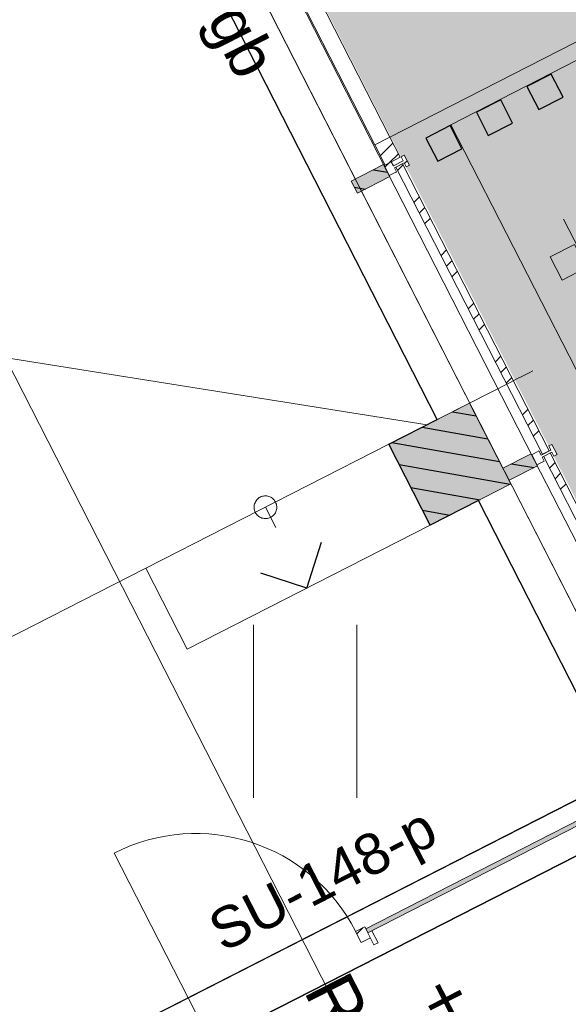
# Model space of a CAD drawing. Header units: metres. Extents: x 538891 to 1080079, y 6588829 to 13178720.
# Tile 461 of 656: x 539919.37 to 539921.79, y 6589180.17 to 6589184.51. Entities that reach past the tile are written whole.
import ezdxf

# ---------------------------------------------------------------- set-up
doc = ezdxf.new("R2010")
doc.units = ezdxf.units.M
doc.header["$LTSCALE"] = 0.4
doc.header["$PDMODE"] = 1
doc.header["$PDSIZE"] = -2
for name, pattern in [('Break', [247.074652, 0.13, -246.814652, 0.13]), ('DASHED', [52.916667, 26.458333, -26.458333]), ('Hidden Line', [48.902778, 35.277778, -13.625]), ('Triple Dashed', [92.604163, 66.145831, -26.458332])]:
    doc.linetypes.add(name, pattern=pattern)
for name, color, linetype in [('AR', 7, 'Continuous'), ('GEO', 7, 'Continuous'), ('KINO_GRID', 7, 'Continuous'), ('KINO_PINNAKATTED 2', 7, 'Continuous')]:
    doc.layers.add(name, color=color, linetype=linetype)
doc.styles.add('Arial', font='arial.ttf')
pattern_1 = [(45, (0, 0), (-0.176776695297, 0.176776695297), []), (45, (-0.03536, 0.03536), (-0.176776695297, 0.176776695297), []), (45, (-0.0707, 0.0707), (-0.176776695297, 0.176776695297), [])]
pattern_2 = [(-10, (42.05, 28.59), (0.015628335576, 0.0886326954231), [])]

# ---------------------------------------------------------------- blocks, each defined once
blk = doc.blocks.new('HEIN')
at = {"color": 7, "linetype": 'Continuous', "lineweight": 9}
for p, q in [((-0.4551, 0.7611), (-0.4551, -0.7611)), ((0.4551, 0.7611), (0.4551, -0.7611))]:
    blk.add_line(p, q, dxfattribs=at)

msp = doc.modelspace()

# ---------------------------------------------------------------- hatches: boundary and pattern name
at = {"layer": 'AR', "linetype": 'Continuous', "lineweight": 25, "true_color": 0x848484}
h = msp.add_hatch(dxfattribs=at)
h.set_pattern_fill('WOOD_0001', color=252, style=0, pattern_type=2)
h.set_pattern_definition(pattern_2)
h.paths.add_polyline_path([(539921.5369, 6589182.4618), (539921.3551, 6589182.818), (539920.9988, 6589182.6362), (539921.1807, 6589182.2799)])
at = {"layer": 'AR', "linetype": 'Continuous', "lineweight": 9, "true_color": 0xe2f3f5}
h = msp.add_hatch(dxfattribs=at)
h.set_pattern_fill('ALUMINUM_0001', style=0, pattern_type=2)
h.set_pattern_definition(pattern_1)
h.paths.add_polyline_path([(539921.7101, 6589182.5986), (539921.6807, 6589182.5836), (539922.3103, 6589181.3502), (539922.3397, 6589181.3652)])
at = {"layer": 'KINO_PINNAKATTED 2', "linetype": 'Continuous', "lineweight": 0, "true_color": 0xd4dae2}
h = msp.add_hatch(color=254, dxfattribs=at)
h.paths.add_polyline_path([(539933.6085, 6589273.0071), (539931.0081, 6589278.1018), (539927.9129, 6589276.522), (539930.5133, 6589271.4273), (539895.4868, 6589253.5497), (539896.7416, 6589251.0914), (539898.6753, 6589252.0784), (539898.7326, 6589251.9662), (539903.1673, 6589254.2296), (539906.2625, 6589255.8094), (539909.5358, 6589257.4801), (539912.6309, 6589259.0599), (539925.4569, 6589265.6063), (539924.7949, 6589266.9031), (539927.8901, 6589268.4829), (539928.552, 6589267.186), (539931.7131, 6589268.7994), (539935.6018, 6589261.1806), (539938.8092, 6589262.8176), (539934.8632, 6589270.5488), (539947.6891, 6589277.0952), (539960.7365, 6589251.5324), (539947.9104, 6589244.9861), (539948.515, 6589243.8015), (539945.3058, 6589242.1635), (539945.2114, 6589242.3486), (539938.2711, 6589238.8062), (539938.2748, 6589238.799), (539938.5331, 6589238.9309), (539938.5558, 6589238.8863), (539938.5349, 6589238.8756), (539939.146, 6589237.6784), (539939.1669, 6589237.689), (539939.1786, 6589237.6661), (539942.0107, 6589239.1124), (539943.9742, 6589235.2655), (539941.124, 6589233.8107), (539941.8019, 6589232.4748), (539927.0487, 6589224.9475), (539927.1537, 6589224.7418), (539929.5283, 6589225.9538), (539930.126, 6589224.7828), (539927.7514, 6589223.5708), (539929.097, 6589220.9344), (539931.4716, 6589222.1464), (539933.3764, 6589218.4144), (539931.0018, 6589217.2024), (539929.7471, 6589219.6605), (539934.9444, 6589209.4775), (539937.3192, 6589210.6896), (539937.927, 6589209.4987), (539935.5522, 6589208.2866), (539937.9591, 6589203.5709), (539925.4216, 6589197.1605), (539925.4244, 6589197.1552), (539925.3887, 6589197.137), (539925.4224, 6589197.0711), (539924.4537, 6589196.5767), (539925.2563, 6589195.0041), (539922.1612, 6589193.4244), (539921.3586, 6589194.9969), (539918.0853, 6589193.3262), (539918.8879, 6589191.7537), (539917.4265, 6589191.0078), (539921.9771, 6589182.092), (539923.4385, 6589182.8379), (539936.1754, 6589189.3388), (539932.925, 6589195.7072), (539945.6618, 6589202.2082), (539943.107, 6589207.2138), (539941.5148, 6589206.4012), (539939.5191, 6589210.3113), (539941.1112, 6589211.1239), (539934.6104, 6589223.8607), (539950.6205, 6589232.0323), (539953.2222, 6589226.935), (539960.5209, 6589230.6632), (539960.4879, 6589230.5344), (539962.3055, 6589231.462), (539962.3387, 6589231.5913), (539967.5488, 6589234.2532), (539968.8955, 6589231.6147), (539965.7113, 6589229.9895), (539968.2662, 6589224.9838), (539971.4504, 6589226.609), (539963.9689, 6589241.2671), (539965.609, 6589247.7099), (539964.884, 6589247.3398), (539964.2792, 6589248.5243), (539966.0337, 6589249.4199), (539967.9882, 6589257.2906), (539966.2762, 6589256.4168), (539967.1048, 6589254.783), (539962.2394, 6589252.2997), (539948.5421, 6589279.136), (539964.257, 6589287.1569), (539962.3675, 6589287.6857), (539947.934, 6589280.3273), (539941.869, 6589292.2102), (539939.7602, 6589292.6298), (539946.4344, 6589279.5534), (539941.2506, 6589276.9076), (539934.7494, 6589289.6443), (539933.8942, 6589289.2078), (539933.5286, 6589287.5279), (539934.1697, 6589287.8552), (539940.066, 6589276.303)])
h.paths.add_polyline_path([(539963.3574, 6589238.5332), (539961.3578, 6589237.5126), (539962.0534, 6589236.1499), (539964.053, 6589237.1705)], flags=16)
h.paths.add_polyline_path([(539957.5501, 6589233.9635), (539956.9454, 6589235.1483), (539953.8502, 6589233.5685), (539954.4549, 6589232.3837)], flags=16)
h.paths.add_polyline_path([(539936.4944, 6589228.0333), (539935.8967, 6589229.2043), (539932.8016, 6589227.6245), (539933.3993, 6589226.4535)], flags=16)
h.paths.add_polyline_path([(539929.8303, 6589194.1271), (539923.3728, 6589190.8311), (539924.0683, 6589189.4684), (539930.5258, 6589192.7643)], flags=16)
h.paths.add_polyline_path([(539964.1454, 6589248.5683), (539964.8411, 6589247.2055)], flags=16)
h.paths.add_polyline_path([(539950.5107, 6589239.8914), (539953.784, 6589241.5621), (539953.0885, 6589242.9249), (539949.8152, 6589241.2542)], flags=16)
h.paths.add_polyline_path([(539959.4569, 6589246.1753), (539957.4556, 6589245.1538), (539958.1546, 6589243.7928), (539960.1525, 6589244.8126)], flags=16)

# ---------------------------------------------------------------- linework, layer by layer
at = {"layer": 'AR', "color": 7, "linetype": 'Continuous', "lineweight": 9}
for p, q in [((539921.8247, 6589184.3264), (539921.2726, 6589184.0443)), ((539920.8335, 6589183.796), (539920.8607, 6589183.7425)), ((539921.6167, 6589182.9516), (539921.5882, 6589182.937)), ((539921.6167, 6589182.9516), (539921.5882, 6589182.937)), ((539921.6167, 6589182.9516), (539921.5882, 6589182.937)), ((539921.6167, 6589182.9516), (539921.5882, 6589182.937)), ((539921.6328, 6589182.9598), (539921.6167, 6589182.9516)), ((539921.6328, 6589182.9598), (539921.6167, 6589182.9516)), ((539921.6328, 6589182.9598), (539921.6167, 6589182.9516)), ((539921.6328, 6589182.9598), (539921.6167, 6589182.9516)), ((539921.533, 6589182.9089), (539921.3549, 6589182.8179)), ((539921.533, 6589182.9089), (539921.3549, 6589182.8179)), ((539921.533, 6589182.9089), (539921.3549, 6589182.8179)), ((539921.533, 6589182.9089), (539921.3549, 6589182.8179)), ((539921.5597, 6589182.9225), (539921.533, 6589182.9089)), ((539921.5597, 6589182.9225), (539921.533, 6589182.9089)), ((539921.5597, 6589182.9225), (539921.533, 6589182.9089)), ((539921.5597, 6589182.9225), (539921.533, 6589182.9089)), ((539921.5882, 6589182.937), (539921.5597, 6589182.9225)), ((539921.5882, 6589182.937), (539921.5597, 6589182.9225)), ((539921.5882, 6589182.937), (539921.5597, 6589182.9225)), ((539921.5882, 6589182.937), (539921.5597, 6589182.9225)), ((539921.3549, 6589182.8179), (539921.2124, 6589182.7452)), ((539921.3549, 6589182.8179), (539921.2124, 6589182.7452)), ((539921.3549, 6589182.8179), (539921.2124, 6589182.7452)), ((539921.3549, 6589182.8179), (539921.2124, 6589182.7452)), ((539921.1839, 6589182.7306), (539921.1678, 6589182.7225)), ((539921.1839, 6589182.7306), (539921.1678, 6589182.7225)), ((539921.2124, 6589182.7452), (539921.1839, 6589182.7306)), ((539921.2124, 6589182.7452), (539921.1839, 6589182.7306)), ((539921.5014, 6589182.5314), (539921.5287, 6589182.478)), ((539920.1493, 6589180.1317), (539919.7902, 6589180.8353))]:
    msp.add_line(p, q, dxfattribs=at)
at = {"layer": 'AR', "color": 251, "linetype": 'Break', "lineweight": 9, "true_color": 0x6a6a6a}
msp.add_line((539920.456, 6589182.3591), (539920.6378, 6589182.0028), dxfattribs=at)
at = {"layer": 'AR', "color": 8, "linetype": 'Continuous', "lineweight": 25, "true_color": 0x808080}
for q in [(539920.7032, 6589182.2046), (539920.436, 6589182.0683)]:
    msp.add_line((539920.6378, 6589182.0028), q, dxfattribs=at)
at = {"layer": 'AR', "color": 41, "linetype": 'Continuous', "lineweight": 25, "true_color": 0xecd9a6, "flags": 128}
for points in [[(539914.5975, 6589177.3813), (539922.0172, 6589181.1683), (539921.3942, 6589182.3889), (539921.1807, 6589182.2799), (539920.9988, 6589182.6362), (539921.2124, 6589182.7452), (539918.7711, 6589187.5282), (539918.5576, 6589187.4192), (539918.3757, 6589187.7755), (539918.5893, 6589187.8845), (539916.048, 6589192.8634), (539912.7248, 6589199.3744), (539905.2964, 6589195.5829), (539913.9661, 6589178.5976), (539913.9747, 6589178.602)], [(539921.0351, 6589178.2311), (539923.0036, 6589179.2358), (539922.1176, 6589180.9715), (539920.1491, 6589179.9671)]]:
    msp.add_lwpolyline(points, close=True, dxfattribs=at)
at = {"layer": 'AR', "color": 7, "linetype": 'Continuous', "lineweight": 9, "flags": 128}
for points in [[(539914.5975, 6589177.3813), (539922.0172, 6589181.1683), (539921.3942, 6589182.3889), (539921.1807, 6589182.2799), (539920.9988, 6589182.6362), (539921.2124, 6589182.7452), (539918.7711, 6589187.5282), (539918.5576, 6589187.4192), (539918.3757, 6589187.7755), (539918.5893, 6589187.8845), (539916.048, 6589192.8634), (539912.7248, 6589199.3744), (539905.2964, 6589195.5829), (539913.9661, 6589178.5976), (539913.9747, 6589178.602)], [(539921.5369, 6589182.4618), (539921.3551, 6589182.818), (539920.9988, 6589182.6362), (539921.1807, 6589182.2799)], [(539921.1807, 6589182.2799), (539920.9988, 6589182.6362), (539919.93, 6589182.0907), (539920.1118, 6589181.7344)], [(539921.7101, 6589182.5986), (539921.6807, 6589182.5836), (539922.3103, 6589181.3502), (539922.3397, 6589181.3652)], [(539922.0176, 6589181.1674), (539921.3942, 6589182.3889), (539920.1118, 6589181.7344), (539919.93, 6589182.0907), (539916.0241, 6589180.0971), (539916.2059, 6589179.7408), (539913.8411, 6589178.5338), (539914.4646, 6589177.3123), (539916.6334, 6589178.4193), (539916.633, 6589178.4202), (539916.8289, 6589178.5202), (539916.8294, 6589178.5193), (539919.8533, 6589180.0627), (539919.8531, 6589180.0631), (539920.0491, 6589180.1631), (539920.0492, 6589180.1628)], [(539922.0377, 6589181.0843), (539922.0467, 6589181.0665), (539920.8978, 6589180.48), (539920.8887, 6589180.4978)], [(539923.0035, 6589179.2358), (539922.117, 6589180.9727), (539920.1486, 6589179.9681), (539921.0351, 6589178.2311)], [(539921.0351, 6589178.2311), (539923.0036, 6589179.2358), (539922.1176, 6589180.9715), (539920.1491, 6589179.9671)]]:
    msp.add_lwpolyline(points, close=True, dxfattribs=at)
at = {"layer": 'AR', "color": 250, "linetype": 'Continuous', "lineweight": 9, "true_color": 0x333333, "flags": 128}
msp.add_lwpolyline([(539916.9566, 6589191.4353), (539922.1482, 6589181.2636), (539922.0057, 6589181.1908), (539925.5829, 6589174.1823), (539925.5472, 6589174.1641), (539926.9117, 6589171.4925), (539909.979, 6589162.85)], dxfattribs=at)
msp.add_lwpolyline([(539916.9566, 6589191.4353), (539922.1482, 6589181.2636), (539922.0057, 6589181.1908), (539925.5829, 6589174.1823), (539925.5472, 6589174.1641), (539926.9117, 6589171.4925), (539909.979, 6589162.85)], dxfattribs=at)
msp.add_lwpolyline([(539916.9566, 6589191.4353), (539922.1482, 6589181.2636), (539922.0057, 6589181.1908), (539925.5829, 6589174.1823), (539925.5472, 6589174.1641), (539926.9117, 6589171.4925), (539909.979, 6589162.85)], dxfattribs=at)
msp.add_lwpolyline([(539916.9566, 6589191.4353), (539922.1482, 6589181.2636), (539922.0057, 6589181.1908), (539925.5829, 6589174.1823), (539925.5472, 6589174.1641), (539926.9117, 6589171.4925), (539909.979, 6589162.85)], dxfattribs=at)
msp.add_lwpolyline([(539916.9566, 6589191.4353), (539922.1482, 6589181.2636), (539922.0057, 6589181.1908), (539925.5829, 6589174.1823), (539925.5472, 6589174.1641), (539926.9117, 6589171.4925), (539909.979, 6589162.85)], dxfattribs=at)
msp.add_lwpolyline([(539916.9566, 6589191.4353), (539922.1482, 6589181.2636), (539922.0057, 6589181.1908), (539925.5829, 6589174.1823), (539925.5472, 6589174.1641), (539926.9117, 6589171.4925), (539909.979, 6589162.85)], dxfattribs=at)
at = {"layer": 'AR', "color": 8, "linetype": 'Continuous', "lineweight": 25, "true_color": 0x808080, "flags": 128}
for points in [[(539921.7145, 6589184.2673), (539921.6076, 6589184.2128), (539921.6599, 6589184.1104), (539921.7668, 6589184.1649)], [(539921.4919, 6589184.1537), (539921.385, 6589184.0992), (539921.4372, 6589183.9967), (539921.5441, 6589184.0513)], [(539921.2692, 6589184.0401), (539921.1623, 6589183.9855), (539921.2146, 6589183.8831), (539921.3215, 6589183.9376)]]:
    msp.add_lwpolyline(points, close=True, dxfattribs=at)
at = {"layer": 'AR', "color": 7, "linetype": 'Hidden Line', "lineweight": 9, "flags": 128}
msp.add_lwpolyline([(539921.7101, 6589183.4623), (539921.817, 6589183.5169), (539921.8692, 6589183.4144), (539921.7623, 6589183.3599)], close=True, dxfattribs=at)
at = {"layer": 'AR', "color": 251, "linetype": 'Continuous', "lineweight": 9, "true_color": 0x6a6a6a, "flags": 128}
msp.add_lwpolyline([(539920.4332, 6589182.4036), (539920.4377, 6589182.4056), (539920.4424, 6589182.4072), (539920.4472, 6589182.4083), (539920.452, 6589182.4089), (539920.4569, 6589182.4091), (539920.4618, 6589182.4087), (539920.4667, 6589182.4079), (539920.4714, 6589182.4066), (539920.476, 6589182.4049), (539920.4804, 6589182.4027), (539920.4845, 6589182.4001), (539920.4884, 6589182.3971), (539920.492, 6589182.3937), (539920.4952, 6589182.3901), (539920.4981, 6589182.3861), (539920.5005, 6589182.3818), (539920.5025, 6589182.3773), (539920.5041, 6589182.3727), (539920.5052, 6589182.3679), (539920.5058, 6589182.363), (539920.506, 6589182.3581), (539920.5056, 6589182.3532), (539920.5048, 6589182.3484), (539920.5035, 6589182.3437), (539920.5018, 6589182.3391), (539920.4996, 6589182.3347), (539920.497, 6589182.3305), (539920.494, 6589182.3266), (539920.4907, 6589182.3231), (539920.487, 6589182.3198), (539920.483, 6589182.317), (539920.4787, 6589182.3145), (539920.4742, 6589182.3125), (539920.4696, 6589182.311), (539920.4648, 6589182.3099), (539920.4599, 6589182.3092), (539920.455, 6589182.3091), (539920.4501, 6589182.3094), (539920.4453, 6589182.3102), (539920.4406, 6589182.3115), (539920.436, 6589182.3132), (539920.4316, 6589182.3154), (539920.4274, 6589182.318), (539920.4235, 6589182.321), (539920.42, 6589182.3244), (539920.4167, 6589182.3281), (539920.4139, 6589182.3321), (539920.4114, 6589182.3363), (539920.4094, 6589182.3408), (539920.4079, 6589182.3455), (539920.4068, 6589182.3502), (539920.4061, 6589182.3551), (539920.406, 6589182.36), (539920.4063, 6589182.3649), (539920.4071, 6589182.3698), (539920.4084, 6589182.3745), (539920.4102, 6589182.3791), (539920.4123, 6589182.3835), (539920.4149, 6589182.3876), (539920.4179, 6589182.3915), (539920.4213, 6589182.3951), (539920.425, 6589182.3983), (539920.429, 6589182.4012)], close=True, dxfattribs=at)
at = {"layer": 'AR', "color": 7, "linetype": 'Continuous', "lineweight": 9}
msp.add_arc((539920.1493, 6589180.1317), 0.79, 27.0405, 117.0405, dxfattribs=at)
at = {"layer": 'AR', "color": 9, "linetype": 'Continuous', "true_color": 0xc0c0c0}
for points in [[(539921.7145, 6589184.2673), (539921.6076, 6589184.2128), (539921.7668, 6589184.1649), (539921.6599, 6589184.1104)], [(539921.4919, 6589184.1537), (539921.385, 6589184.0992), (539921.5441, 6589184.0513), (539921.4372, 6589183.9967)], [(539921.2692, 6589184.0401), (539921.1623, 6589183.9855), (539921.3215, 6589183.9376), (539921.2146, 6589183.8831)]]:
    msp.add_solid(points, dxfattribs=at)
at = {"layer": 'AR', "color": 254, "linetype": 'Continuous', "true_color": 0xcccccc}
msp.add_solid([(539921.5369, 6589182.4618), (539921.3551, 6589182.818), (539921.1807, 6589182.2799), (539920.9988, 6589182.6362)], dxfattribs=at)
at = {"layer": 'AR', "color": 7, "linetype": 'Continuous', "true_color": 0xe2f3f5}
msp.add_solid([(539922.0377, 6589181.0843), (539920.8887, 6589180.4978), (539922.0467, 6589181.0665), (539920.8978, 6589180.48)], dxfattribs=at)
at = {"layer": 'KINO_GRID', "color": 254, "linetype": 'Continuous', "true_color": 0xe6e6e6}
for points in [[(539933.8191, 6589170.3636), (539933.9082, 6589170.4091), (539921.2695, 6589194.9514), (539921.3586, 6589194.9969)], [(539921.327, 6589183.3657), (539921.3725, 6589183.2766), (539922.7884, 6589184.1116), (539922.8339, 6589184.0225)]]:
    msp.add_solid(points, dxfattribs=at)

# ---------------------------------------------------------------- block references
at = {"layer": 'GEO', "color": 8, "true_color": 0x7d7d7d, "xscale": 0.5, "yscale": 0.5, "zscale": 0.5}
msp.add_blockref('HEIN', (539920.631, 6589181.46), dxfattribs=at)

# ---------------------------------------------------------------- texts
at = {"layer": 'AR', "color": 7, "char_height": 0.22, "attachment_point": 1, "rotation": 297.0398, "line_spacing_factor": 1.004016, "style": 'Arial'}
for s, insert in [('Raamatukogu', (539920.818, 6589180.3287)), ('+ Mediateek', (539921.3081, 6589180.319))]:
    msp.add_mtext(s, dxfattribs=dict(at, insert=insert))

# ---------------------------------------------------------------- next in the draw order: wipeouts: each hides what was drawn before it
at = {"color": 255, "linetype": 'Continuous', "lineweight": 5}
for points in [[(539919.8175, 6589186.3144), (539919.7507, 6589186.2803), (539920.9372, 6589183.9556), (539921.004, 6589183.9897)], [(539920.893, 6589180.5113), (539920.853, 6589180.4908), (539920.878, 6589180.4418), (539920.918, 6589180.4623)]]:
    msp.add_wipeout(points, dxfattribs=at).dxf.layer = 'AR'

# ---------------------------------------------------------------- next in the draw order: hatches: boundary and pattern name
at = {"layer": 'AR', "linetype": 'Continuous', "lineweight": 25, "true_color": 0x848484}
h = msp.add_hatch(dxfattribs=at)
h.set_pattern_fill('ALUMINUM_0001_1', color=252, style=0, pattern_type=2)
h.set_pattern_definition(pattern_1)
h.paths.add_polyline_path([(539920.893, 6589180.5113), (539920.853, 6589180.4908), (539920.878, 6589180.4418), (539920.918, 6589180.4623)])

# ---------------------------------------------------------------- next in the draw order: linework, layer by layer
at = {"layer": 'AR', "color": 7, "linetype": 'Continuous', "lineweight": 9}
for p, q in [((539921.004, 6589183.9897), (539919.8175, 6589186.3144)), ((539919.7507, 6589186.2803), (539920.9372, 6589183.9556)), ((539921.004, 6589183.9897), (539922.1664, 6589184.583))]:
    msp.add_line(p, q, dxfattribs=at)
at = {"layer": 'AR', "color": 7, "linetype": 'Continuous', "lineweight": 9, "flags": 128}
msp.add_lwpolyline([(539920.893, 6589180.5113), (539920.853, 6589180.4908), (539920.878, 6589180.4418), (539920.918, 6589180.4623)], close=True, dxfattribs=at)

# ---------------------------------------------------------------- next in the draw order: texts
at = {"layer": 'AR', "color": 7, "insert": (539920.2828, 6589184.2036), "char_height": 0.2, "attachment_point": 9, "rotation": 297.0398, "line_spacing_factor": 1.004016, "style": 'Arial'}
msp.add_mtext('VU-301-p-gb', dxfattribs=at)

# ---------------------------------------------------------------- next in the draw order: wipeouts: each hides what was drawn before it
at = {"color": 255, "linetype": 'Continuous', "lineweight": 5}
for points in [[(539921.0495, 6589183.9006), (539921.004, 6589183.9897), (539920.9372, 6589183.9556), (539920.9827, 6589183.8665)], [(539920.9067, 6589180.4845), (539920.9339, 6589180.4311), (539920.9518, 6589180.4402), (539920.9245, 6589180.4936)]]:
    msp.add_wipeout(points, dxfattribs=at).dxf.layer = 'AR'

# ---------------------------------------------------------------- next in the draw order: hatches: boundary and pattern name
at = {"layer": 'AR', "linetype": 'Continuous', "lineweight": 25, "true_color": 0x848484}
h = msp.add_hatch(dxfattribs=at)
h.set_pattern_fill('ALUMINUM_0001_1', color=252, style=0, pattern_type=2)
h.set_pattern_definition(pattern_1)
h.paths.add_polyline_path([(539921.0495, 6589183.9006), (539921.004, 6589183.9897), (539920.9372, 6589183.9556), (539920.9827, 6589183.8665)])
at = {"layer": 'AR', "linetype": 'Continuous', "lineweight": 9, "true_color": 0xe2f3f5}
h = msp.add_hatch(dxfattribs=at)
h.set_pattern_fill('ALUMINUM_0001', style=0, pattern_type=2)
h.set_pattern_definition(pattern_1)
h.paths.add_polyline_path([(539921.06, 6589183.8723), (539921.0306, 6589183.8573), (539921.6762, 6589182.5925), (539921.7056, 6589182.6075)])
at = {"layer": 'AR', "linetype": 'Continuous', "lineweight": 25, "true_color": 0x848484}
h = msp.add_hatch(dxfattribs=at)
h.set_pattern_fill('ALUMINUM_0001_1', color=252, style=0, pattern_type=2)
h.set_pattern_definition(pattern_1)
h.paths.add_polyline_path([(539920.9067, 6589180.4845), (539920.9339, 6589180.4311), (539920.9518, 6589180.4402), (539920.9245, 6589180.4936)])

# ---------------------------------------------------------------- next in the draw order: linework, layer by layer
at = {"layer": 'AR', "color": 7, "linetype": 'Continuous', "lineweight": 9}
for p, q in [((539920.9067, 6589180.4845), (539920.9245, 6589180.4936)), ((539920.9067, 6589180.4845), (539920.9339, 6589180.4311)), ((539920.9245, 6589180.4936), (539920.9518, 6589180.4402)), ((539920.9339, 6589180.4311), (539920.9518, 6589180.4402))]:
    msp.add_line(p, q, dxfattribs=at)
at = {"layer": 'AR', "color": 7, "linetype": 'Continuous', "lineweight": 9, "flags": 128}
for points in [[(539921.0495, 6589183.9006), (539921.004, 6589183.9897), (539920.9372, 6589183.9556), (539920.9827, 6589183.8665)], [(539921.06, 6589183.8723), (539921.0306, 6589183.8573), (539921.6762, 6589182.5925), (539921.7056, 6589182.6075)]]:
    msp.add_lwpolyline(points, close=True, dxfattribs=at)

# ---------------------------------------------------------------- next in the draw order: texts
at = {"layer": 'AR', "color": 7, "insert": (539920.2402, 6589180.4528), "char_height": 0.18, "attachment_point": 4, "rotation": 27.0398, "line_spacing_factor": 1.004016, "style": 'Arial'}
msp.add_mtext('SU-148-p', dxfattribs=at)

# ---------------------------------------------------------------- next in the draw order: wipeouts: each hides what was drawn before it
at = {"color": 255, "linetype": 'Continuous', "lineweight": 5}
for points in [[(539921.024, 6589183.8539), (539921.0667, 6589183.8757), (539921.0758, 6589183.8579), (539921.0901, 6589183.8652), (539921.0673, 6589183.9097), (539921.0531, 6589183.9025), (539921.0622, 6589183.8846), (539921.0194, 6589183.8628), (539921.0103, 6589183.8806), (539920.9783, 6589183.8643), (539921.001, 6589183.8197), (539921.033, 6589183.8361)], [(539921.674, 6589182.5802), (539921.7168, 6589182.602), (539921.7259, 6589182.5842), (539921.7401, 6589182.5915), (539921.7174, 6589182.636), (539921.7032, 6589182.6288), (539921.7123, 6589182.6109), (539921.6695, 6589182.5891), (539921.6604, 6589182.6069), (539921.6283, 6589182.5906), (539921.6511, 6589182.546), (539921.6831, 6589182.5624)]]:
    msp.add_wipeout(points, dxfattribs=at).dxf.layer = 'AR'

# ---------------------------------------------------------------- next in the draw order: hatches: boundary and pattern name
at = {"layer": 'AR', "linetype": 'Continuous', "lineweight": 25, "true_color": 0x848484}
h = msp.add_hatch(dxfattribs=at)
h.set_pattern_fill('ALUMINUM_0001_1', color=252, style=0, pattern_type=2)
h.set_pattern_definition(pattern_1)
h.paths.add_polyline_path([(539921.024, 6589183.8539), (539921.0667, 6589183.8757), (539921.0758, 6589183.8579), (539921.0901, 6589183.8652), (539921.0673, 6589183.9097), (539921.0531, 6589183.9025), (539921.0622, 6589183.8846), (539921.0194, 6589183.8628), (539921.0103, 6589183.8806), (539920.9783, 6589183.8643), (539921.001, 6589183.8197), (539921.033, 6589183.8361)])
h = msp.add_hatch(dxfattribs=at)
h.set_pattern_fill('WOOD_0001', color=252, style=0, pattern_type=2)
h.set_pattern_definition(pattern_2)
h.paths.add_polyline_path([(539920.8335, 6589183.796), (539920.8607, 6589183.7425), (539921.0033, 6589183.8153), (539920.976, 6589183.8687)])
h = msp.add_hatch(dxfattribs=at)
h.set_pattern_fill('WOOD_0001', color=252, style=0, pattern_type=2)
h.set_pattern_definition(pattern_2)
h.paths.add_polyline_path([(539921.6261, 6589182.595), (539921.5014, 6589182.5314), (539921.5287, 6589182.478), (539921.6533, 6589182.5416)])
h = msp.add_hatch(dxfattribs=at)
h.set_pattern_fill('ALUMINUM_0001_1', color=252, style=0, pattern_type=2)
h.set_pattern_definition(pattern_1)
h.paths.add_polyline_path([(539921.674, 6589182.5802), (539921.7168, 6589182.602), (539921.7259, 6589182.5842), (539921.7401, 6589182.5915), (539921.7174, 6589182.636), (539921.7032, 6589182.6288), (539921.7123, 6589182.6109), (539921.6695, 6589182.5891), (539921.6604, 6589182.6069), (539921.6283, 6589182.5906), (539921.6511, 6589182.546), (539921.6831, 6589182.5624)])

# ---------------------------------------------------------------- next in the draw order: linework, layer by layer
at = {"layer": 'AR', "color": 251, "linetype": 'Triple Dashed', "lineweight": 9, "true_color": 0x575757}
for p, q in [((539928.7745, 6589168.2812), (539887.9296, 6589248.3062)), ((539927.2335, 6589167.4947), (539886.3887, 6589247.5197))]:
    msp.add_line(p, q, dxfattribs=at)
at = {"layer": 'AR', "color": 7, "linetype": 'Hidden Line', "lineweight": 9}
for p, q in [((539928.1879, 6589171.0612), (539917.2716, 6589192.4326)), ((539928.1879, 6589171.0612), (539917.2716, 6589192.4326)), ((539928.1879, 6589171.0612), (539917.2717, 6589192.4327)), ((539928.1879, 6589171.0612), (539917.2717, 6589192.4327)), ((539928.1879, 6589171.0612), (539917.2717, 6589192.4327)), ((539928.6858, 6589170.8999), (539917.7695, 6589192.2714)), ((539928.6858, 6589170.8999), (539917.7695, 6589192.2714)), ((539928.6858, 6589170.8999), (539917.7695, 6589192.2714)), ((539928.6858, 6589170.8999), (539917.7695, 6589192.2713)), ((539928.6858, 6589170.8999), (539917.7695, 6589192.2713)), ((539920.3395, 6589185.1157), (539920.9896, 6589183.842)), ((539920.9896, 6589183.842), (539920.3395, 6589185.1157)), ((539920.9896, 6589183.842), (539921.6397, 6589182.5683)), ((539920.9896, 6589183.842), (539921.6397, 6589182.5683)), ((539921.6397, 6589182.5683), (539920.9896, 6589183.842)), ((539921.6397, 6589182.5683), (539922.2852, 6589181.3037)), ((539921.6397, 6589182.5683), (539922.2852, 6589181.3037)), ((539922.2852, 6589181.3037), (539921.6397, 6589182.5683))]:
    msp.add_line(p, q, dxfattribs=at)
at = {"layer": 'AR', "color": 7, "linetype": 'Continuous', "lineweight": 9}
for p, q in [((539920.3395, 6589185.1157), (539920.9896, 6589183.842)), ((539927.8516, 6589171.1702), (539921.2726, 6589184.0443)), ((539921.0531, 6589183.9025), (539921.0673, 6589183.9097)), ((539921.0531, 6589183.9025), (539921.0622, 6589183.8846)), ((539921.0673, 6589183.9097), (539921.0901, 6589183.8652)), ((539920.8335, 6589183.796), (539920.976, 6589183.8687)), ((539920.976, 6589183.8687), (539921.0033, 6589183.8153)), ((539920.9783, 6589183.8643), (539921.0103, 6589183.8806)), ((539920.9783, 6589183.8643), (539921.001, 6589183.8197)), ((539921.0103, 6589183.8806), (539921.0194, 6589183.8628)), ((539921.0194, 6589183.8628), (539921.0622, 6589183.8846)), ((539921.024, 6589183.8539), (539921.0667, 6589183.8757)), ((539921.024, 6589183.8539), (539921.033, 6589183.8361)), ((539921.0667, 6589183.8757), (539921.0758, 6589183.8579)), ((539921.0758, 6589183.8579), (539921.0901, 6589183.8652)), ((539920.8607, 6589183.7425), (539921.0033, 6589183.8153)), ((539920.9896, 6589183.842), (539921.6397, 6589182.5683)), ((539921.001, 6589183.8197), (539921.033, 6589183.8361)), ((539921.5014, 6589182.5314), (539921.6261, 6589182.595)), ((539921.6261, 6589182.595), (539921.6533, 6589182.5416)), ((539921.6283, 6589182.5906), (539921.6604, 6589182.6069)), ((539921.6604, 6589182.6069), (539921.6695, 6589182.5891)), ((539921.6695, 6589182.5891), (539921.7123, 6589182.6109)), ((539921.674, 6589182.5802), (539921.7168, 6589182.602)), ((539921.7032, 6589182.6288), (539921.7174, 6589182.636)), ((539921.7032, 6589182.6288), (539921.7123, 6589182.6109)), ((539921.7168, 6589182.602), (539921.7259, 6589182.5842)), ((539921.7174, 6589182.636), (539921.7401, 6589182.5915)), ((539921.6283, 6589182.5906), (539921.6511, 6589182.546)), ((539921.6397, 6589182.5683), (539922.2852, 6589181.3037)), ((539921.6511, 6589182.546), (539921.6831, 6589182.5624)), ((539921.674, 6589182.5802), (539921.6831, 6589182.5624)), ((539921.7259, 6589182.5842), (539921.7401, 6589182.5915)), ((539921.5287, 6589182.478), (539921.6533, 6589182.5416))]:
    msp.add_line(p, q, dxfattribs=at)
at = {"layer": 'AR', "color": 7, "linetype": 'DASHED', "lineweight": 9}
msp.add_line((539912.1622, 6589184.155), (539921.1678, 6589182.7225), dxfattribs=at)
at = {"layer": 'AR', "color": 7, "linetype": 'Continuous', "lineweight": 5}
for p in [(539920.9896, 6589183.842), (539920.9896, 6589183.842), (539920.9896, 6589183.842), (539920.9896, 6589183.842), (539921.6397, 6589182.5683), (539921.6397, 6589182.5683), (539921.6397, 6589182.5683), (539921.6397, 6589182.5683)]:
    msp.add_point(p, dxfattribs=at)
at = {"layer": 'AR', "color": 254, "linetype": 'Continuous', "true_color": 0xcccccc}
for points in [[(539920.8335, 6589183.796), (539920.8607, 6589183.7425), (539920.976, 6589183.8687), (539921.0033, 6589183.8153)], [(539921.6261, 6589182.595), (539921.5014, 6589182.5314), (539921.6533, 6589182.5416), (539921.5287, 6589182.478)]]:
    msp.add_solid(points, dxfattribs=at)

doc.saveas('drawing.dxf')
